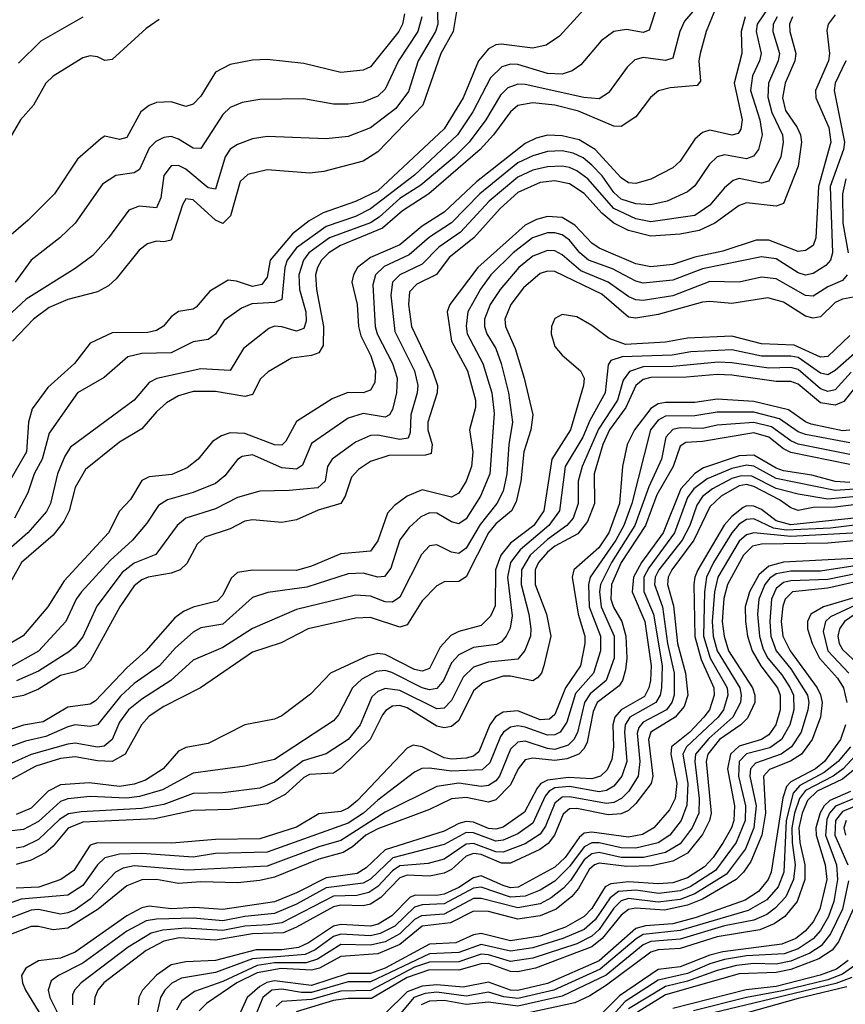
# Model space of a CAD drawing. Header units: inches. Extents: x 990535 to 1117859, y 769386 to 892122.
# Tile 642 of 656: x 1080519 to 1082758, y 830992 to 833662. Entities that reach past the tile are written whole.
import ezdxf

# ---------------------------------------------------------------- set-up
doc = ezdxf.new("R2010")
doc.units = ezdxf.units.IN
doc.header["$MEASUREMENT"] = 0
doc.layers.add('B0883', color=7, linetype='Continuous')

msp = doc.modelspace()

# ---------------------------------------------------------------- linework, layer by layer
at = {"layer": 'B0883', "color": 5}
for points, elevation in [([(1081646.8, 833813.2), (1081653, 833650), (1081646.2, 833630), (1081600, 833550), (1081573, 833467), (1081539, 833421), (1081470, 833369.1), (1081410, 833345), (1081350, 833338.7), (1081190, 833345.6), (1081150, 833338.7), (1081110, 833323.9), (1081090, 833310.9), (1081076, 833290), (1081050, 833202.8), (1081030, 833206.1), (1080970, 833256.8), (1080950, 833266.4), (1080930, 833265.3), (1080910, 833239.8), (1080901.5, 833178.5), (1080890, 833152.2), (1080843.5, 833156.5), (1080814.7, 833145.3), (1080760.4, 833070), (1080717.1, 833022.9), (1080670, 832987.3), (1080536.4, 832903.6), (1080484.6, 832855.4)], 3060), ([(1082395.3, 833744.8), (1082321.9, 833658.1), (1082309.3, 833630), (1082290, 833557.3), (1082270, 833551.5), (1082210, 833559.3), (1082187.1, 833552.9), (1082166.6, 833533.4), (1082116, 833464), (1082090, 833447.6), (1082048.7, 833451.3), (1081890, 833486.2), (1081870, 833486.9), (1081842.9, 833477.1), (1081822.5, 833457.5), (1081783.3, 833390), (1081737.9, 833330), (1081698.1, 833290), (1081606.8, 833213.2), (1081550, 833176.9), (1081493.6, 833126.4), (1081470, 833111.2), (1081358.8, 833070), (1081302.8, 833030), (1081288.7, 833010), (1081276, 832970), (1081278.1, 832930), (1081294.9, 832870), (1081295.6, 832844.4), (1081290, 832824.2), (1081270, 832817.4), (1081230, 832828.8), (1081210, 832830.7), (1081195.1, 832824.9), (1081126, 832770), (1081090, 832710.5), (1081010, 832715.3), (1080891.1, 832688.9), (1080870, 832677.8), (1080829.7, 832630.3), (1080657.3, 832502.7), (1080641.6, 832478.4), (1080621.8, 832430), (1080602.4, 832350), (1080592.1, 832327.9), (1080541.5, 832270), (1080481.7, 832218.3)], 3160), ([(1082050, 833691), (1081982.3, 833617.7), (1081946.9, 833593.1), (1081910, 833585), (1081824.6, 833595.4), (1081810, 833593.5), (1081790, 833582.8), (1081763.2, 833550), (1081722, 833450), (1081670, 833366.1), (1081490, 833198.1), (1081430, 833168.5), (1081342.2, 833137.8), (1081303.6, 833116.4), (1081258.5, 833081.5), (1081198.7, 833010), (1081190, 832963.9), (1081176, 832944), (1081150, 832938.7), (1081106.9, 832953.1), (1081084.5, 832955.5), (1081034.7, 832925.3), (1080998.1, 832881.9), (1080990, 832876.6), (1080949.4, 832870.6), (1080930, 832856.1), (1080909.2, 832830.8), (1080890, 832819.4), (1080866.5, 832813.5), (1080770, 832812.8), (1080710, 832784.5), (1080667.5, 832730), (1080595.7, 832664.3), (1080553.3, 832606.7), (1080542.7, 832570), (1080537.7, 832490), (1080444.3, 832330)], 3120), ([(1082547.9, 833692.1), (1082518.7, 833650), (1082516.3, 833630), (1082529.8, 833570), (1082525.3, 833550), (1082505.7, 833510), (1082500.4, 833470), (1082525.6, 833390), (1082532.3, 833350), (1082522, 833310), (1082508.5, 833291.5), (1082490, 833284.9), (1082430, 833295.8), (1082410.1, 833289.9), (1082389.6, 833270.4), (1082350, 833211.6), (1082330, 833194.7), (1082274.7, 833170), (1082230, 833160.3), (1082190, 833162.3), (1082150, 833175.4), (1082130, 833193.2), (1082098.1, 833238.1), (1082070, 833267.8), (1082047.1, 833287.1), (1082020.1, 833300.1), (1081990, 833306.6), (1081950, 833304.9), (1081910, 833292.5), (1081870, 833273.5), (1081766.5, 833190), (1081690, 833111.1), (1081630, 833072.5), (1081575.5, 833024.5), (1081507.6, 832992.4), (1081484.1, 832970), (1081476.8, 832943.2), (1081482.7, 832830), (1081488.2, 832810), (1081530.3, 832730), (1081542.7, 832690), (1081540.4, 832650), (1081530, 832605.1), (1081522, 832590), (1081510, 832583.6), (1081450, 832593.7), (1081410, 832581.7), (1081310, 832512.3), (1081286.4, 832453.6), (1081270, 832443.1), (1081230, 832446.5), (1081150, 832481.5), (1081122.7, 832477.3), (1081110, 832469.1), (1081075.5, 832424.5), (1081050, 832404), (1080990, 832379.8), (1080920.4, 832359.6), (1080895.5, 832344.5), (1080863.9, 832296.1), (1080824.9, 832250), (1080764.3, 832195.7), (1080686.9, 832110), (1080672.4, 832090), (1080644.8, 832030), (1080570, 831949.3), (1080490, 831903.9)], 3240), ([(1082404.4, 833690), (1082379.9, 833630), (1082363.9, 833570), (1082360.9, 833550), (1082364.6, 833495.4), (1082356.3, 833483.6), (1082282.6, 833477.4), (1082250.8, 833469.2), (1082229.4, 833450.6), (1082190, 833398.5), (1082150, 833372.6), (1082130, 833373), (1082034, 833414), (1081970, 833430), (1081910, 833436.9), (1081870, 833429.6), (1081850, 833412.3), (1081803.8, 833350), (1081767.7, 833310), (1081628.3, 833190), (1081556.8, 833143.2), (1081503.2, 833096.8), (1081389, 833050), (1081357.5, 833030), (1081337.8, 833010), (1081326.4, 832990), (1081321.6, 832970), (1081324, 832930), (1081342.5, 832830), (1081341.9, 832778.1), (1081330, 832758.6), (1081310, 832750.9), (1081255.9, 832744.1), (1081193, 832707), (1081172, 832688), (1081150, 832645.4), (1081130, 832640.4), (1081050, 832653.9), (1080990, 832653.3), (1080950, 832641.6), (1080917.5, 832622.5), (1080890, 832598.8), (1080850, 832552), (1080790, 832515.8), (1080697.9, 832442.1), (1080670, 832393.3), (1080653, 832330), (1080638.9, 832301.1), (1080610, 832263.6), (1080524.6, 832190), (1080490, 832128.4)], 3180), ([(1081705.3, 833694.7), (1081694.7, 833630), (1081661, 833570), (1081612.5, 833430), (1081490, 833303.3), (1081450, 833278.1), (1081343.8, 833250), (1081305.6, 833245.6), (1081190, 833254.7), (1081137.5, 833242.5), (1081116.7, 833223.3), (1081090.9, 833130), (1081070, 833109.1), (1081050, 833117.9), (1080990, 833173.4), (1080970, 833175.8), (1080960.4, 833159.5), (1080930, 833064.3), (1080910, 833059.7), (1080890, 833061.3), (1080865.6, 833054.4), (1080843.4, 833036.6), (1080780.8, 832959.2), (1080760.1, 832939.9), (1080730, 832924.1), (1080650, 832903.1), (1080599, 832881), (1080556.8, 832850), (1080499.7, 832790)], 3080), ([(1082245.9, 833694.1), (1082226.2, 833633.8), (1082210, 833627.2), (1082164.8, 833635.2), (1082129.7, 833630.3), (1082095.6, 833604.4), (1082040.4, 833539.6), (1082016.7, 833523.3), (1081990, 833514.1), (1081950, 833516.2), (1081870, 833540.1), (1081850, 833541.2), (1081826, 833534), (1081796.1, 833503.9), (1081748.2, 833411.8), (1081705.9, 833350), (1081590, 833240.7), (1081470, 833148.6), (1081430, 833128.6), (1081350, 833101.2), (1081270, 833043.6), (1081244.7, 833010), (1081238.1, 832990), (1081230, 832902.8), (1081210, 832895.4), (1081149, 832891), (1081120.8, 832879.2), (1081073.4, 832846.6), (1081050, 832809.2), (1081030, 832794.9), (1080990, 832788.6), (1080930, 832758.9), (1080850, 832756.4), (1080812.8, 832747.2), (1080748.6, 832691.4), (1080676.2, 832650), (1080599.3, 832540.7), (1080580, 832470), (1080558.5, 832430), (1080541.5, 832378.5), (1080504.9, 832310)], 3140), ([(1082614, 833670), (1082606.7, 833650), (1082607, 833630), (1082623.1, 833570), (1082620.4, 833550), (1082594.4, 833490), (1082587.5, 833450), (1082595.4, 833415.4), (1082626.9, 833370), (1082635.9, 833350), (1082638.4, 833330), (1082630, 833265.2), (1082590, 833163.8), (1082570, 833156.1), (1082490, 833165), (1082470, 833158.3), (1082403.4, 833110), (1082361.3, 833090), (1082310, 833080), (1082230, 833075), (1082170, 833090.7), (1082130, 833110), (1082097.1, 833137.1), (1082050, 833190.7), (1082010, 833216.8), (1081970, 833224.8), (1081930, 833220.5), (1081870, 833193), (1081822, 833150), (1081750.3, 833070), (1081683.2, 833016.8), (1081649, 832971), (1081595.7, 832944.3), (1081576.5, 832923.5), (1081573.7, 832890), (1081581.9, 832830), (1081638.2, 832710), (1081651.6, 832670), (1081651.4, 832650), (1081625.5, 832570), (1081625.4, 832550), (1081637.1, 832510), (1081634.7, 832485.3), (1081619.2, 832480.8), (1081520, 832480), (1081470, 832463.4), (1081438, 832442), (1081418.6, 832421.4), (1081401.4, 832370), (1081390, 832350), (1081328, 832332), (1081270, 832305.3), (1081230, 832298.7), (1081150, 832305.2), (1081130, 832301.9), (1081090, 832281), (1081021.2, 832258.8), (1081000.8, 832239.2), (1080972.5, 832187.5), (1080954.4, 832170), (1080930, 832161.3), (1080867.7, 832150), (1080850, 832142.7), (1080830, 832126.7), (1080791, 832070), (1080710, 831923.1), (1080694.5, 831905.5), (1080670, 831893.5), (1080630, 831883.7), (1080570, 831845.9), (1080530, 831829.5), (1080430, 831810.2)], 3280), ([(1082485.9, 833670), (1082475.1, 833630), (1082477.4, 833570), (1082456.7, 833490), (1082477.9, 833390), (1082474.5, 833365.5), (1082467, 833353), (1082450, 833348.4), (1082390, 833362.1), (1082370, 833356.3), (1082350, 833337.6), (1082310, 833278.2), (1082290, 833259.9), (1082230.4, 833229.6), (1082190, 833217.3), (1082170, 833219.2), (1082150, 833232.7), (1082079.4, 833310), (1082036.1, 833336.1), (1081990, 833346.8), (1081950, 833348.4), (1081919.2, 833340.7), (1081890, 833325.9), (1081758, 833222), (1081670, 833139.8), (1081610, 833102.1), (1081550, 833051.6), (1081470, 833017.4), (1081435.5, 832990), (1081424.1, 832970), (1081420.1, 832950), (1081434.3, 832890), (1081437.9, 832830), (1081444.2, 832804.2), (1081471.1, 832750), (1081484.2, 832710), (1081481.9, 832678.1), (1081470, 832657.1), (1081450, 832650.3), (1081409.3, 832650.7), (1081366.7, 832633.3), (1081270, 832572.2), (1081241.2, 832518.8), (1081230, 832508), (1081210, 832508.8), (1081130, 832539.8), (1081090, 832541.4), (1081066.4, 832533.6), (1081041.7, 832518.3), (1081002.7, 832470), (1080973.7, 832446.3), (1080931.3, 832428.7), (1080870, 832422.6), (1080850, 832411.9), (1080819.5, 832360.5), (1080790, 832329.2), (1080759.9, 832270), (1080640.1, 832139.9), (1080595.2, 832070), (1080528.8, 831991.3), (1080466.5, 831953.5)], 3220), ([(1082730, 833674.9), (1082710.7, 833650), (1082707.7, 833632.3), (1082715, 833570), (1082711.7, 833550), (1082676.5, 833470), (1082677.7, 833450), (1082712.5, 833370), (1082718.4, 833330), (1082684.6, 833210), (1082677.7, 833070), (1082670, 833049.9), (1082650, 833036), (1082630, 833033.1), (1082550, 833063.9), (1082515.5, 833064.5), (1082425.6, 833034.4), (1082350, 833018), (1082290, 832998.2), (1082230, 832991.7), (1082190, 832999.8), (1082090, 833042), (1082070, 833055.5), (1082024.6, 833104.6), (1081990, 833125.9), (1081950, 833128.6), (1081920.1, 833119.9), (1081890, 833104.3), (1081761.6, 832990), (1081685.1, 832890), (1081678.6, 832870), (1081690, 832790), (1081733.7, 832710), (1081755.4, 832630), (1081754.8, 832610), (1081738.7, 832550), (1081747.8, 832490), (1081744.5, 832450), (1081729.8, 832410), (1081710, 832378.1), (1081690, 832366.7), (1081610, 832387.1), (1081570, 832369.9), (1081535.6, 832344.4), (1081516.6, 832323.4), (1081490, 832248.2), (1081470, 832221), (1081390, 832213.6), (1081310, 832179.5), (1081270, 832168.1), (1081150, 832169.3), (1081110, 832162.6), (1081092.7, 832147.3), (1081070, 832101), (1081054.8, 832085.2), (1080990, 832069.1), (1080963.1, 832056.9), (1080940.2, 832039.8), (1080861.2, 831950), (1080810, 831904.5), (1080725.1, 831814.9), (1080710, 831805.5), (1080650, 831797.3), (1080582.5, 831757.5), (1080530, 831748.3), (1080470, 831728.6)], 3320), ([(1080897.2, 833662.8), (1080862.3, 833637.7), (1080770, 833553.7), (1080750, 833551.3), (1080730, 833561.3), (1080710, 833564.3), (1080690, 833558.8), (1080610, 833509.2), (1080590.1, 833489.9), (1080556.6, 833430), (1080521.7, 833390), (1080470, 833301.7)], 2980), ([(1081562.1, 833677.9), (1081556.9, 833650), (1081547.4, 833630), (1081470, 833534.2), (1081450, 833524.7), (1081390, 833519), (1081290, 833542.9), (1081190, 833554.1), (1081150, 833552.5), (1081090, 833540.4), (1081050, 833519.5), (1081010, 833454.6), (1080990, 833432.7), (1080970, 833426.5), (1080930, 833438.8), (1080890, 833437.4), (1080870, 833429.4), (1080847.9, 833412.1), (1080810, 833342.9), (1080790, 833337.5), (1080750, 833346.4), (1080740.3, 833339.7), (1080676, 833284), (1080613.7, 833190), (1080542.1, 833117.9), (1080490, 833073.4)], 3020), ([(1081609.4, 833670), (1081598.9, 833630), (1081545.8, 833550), (1081510, 833473.4), (1081490, 833454.2), (1081450, 833437.9), (1081410, 833432.6), (1081370, 833433.2), (1081290, 833447.3), (1081170, 833445.8), (1081122.3, 833437.7), (1081090, 833423.6), (1081070, 833405), (1081010, 833312.6), (1080990, 833313.4), (1080950, 833338.4), (1080930, 833345.3), (1080910, 833342.9), (1080888.4, 833331.6), (1080870, 833313.5), (1080843.9, 833256.1), (1080830, 833247), (1080780.2, 833239.8), (1080744.1, 833215.9), (1080670.1, 833110), (1080627.9, 833070), (1080550.1, 833010), (1080507.4, 832950)], 3040), ([(1082572.7, 833670), (1082562.4, 833650), (1082561.1, 833630), (1082578.9, 833570), (1082575.9, 833550), (1082549.3, 833490), (1082547.7, 833452.3), (1082558.5, 833410), (1082586.9, 833350), (1082589.5, 833330), (1082582.7, 833290), (1082550, 833224.1), (1082530, 833218.5), (1082470, 833231.2), (1082453.7, 833226.3), (1082430, 833206), (1082390, 833159.2), (1082350, 833131.2), (1082230, 833114.1), (1082190, 833121.5), (1082130, 833149.6), (1082059.8, 833230), (1082030, 833252.4), (1082010, 833261), (1081990, 833264.9), (1081950, 833263.4), (1081910, 833253.8), (1081870, 833234.8), (1081792, 833170), (1081714.2, 833085.8), (1081655.3, 833044.7), (1081610, 832999.1), (1081549.9, 832970.1), (1081530, 832950), (1081525.4, 832914.6), (1081536.3, 832816.3), (1081589.5, 832710), (1081598.5, 832670), (1081597.2, 832650), (1081579.6, 832590), (1081577.7, 832542.3), (1081572.5, 832527.5), (1081550, 832523.2), (1081490, 832534.9), (1081470, 832534.1), (1081430, 832516.1), (1081366.8, 832470), (1081353.8, 832450), (1081347.2, 832410), (1081327.7, 832392.3), (1081250, 832384.7), (1081170, 832383.1), (1081110, 832366.4), (1081050, 832335.1), (1080970, 832310), (1080946.1, 832290), (1080888.5, 832211.5), (1080830, 832187.7), (1080797.3, 832162.7), (1080728.6, 832071.4), (1080690, 831987.9), (1080670, 831961.7), (1080652.4, 831947.6), (1080570, 831895), (1080510.7, 831869.3)], 3260), ([(1080690, 833668.6), (1080576.6, 833603.4), (1080515.6, 833544.4)], 2960), ([(1082758.6, 833550), (1082730.5, 833490), (1082727.3, 833470), (1082755, 833330), (1082752.4, 833310), (1082716.8, 833210), (1082723, 833030), (1082717.4, 833010), (1082704.5, 832995.5), (1082670, 832973.3), (1082650, 832969.4), (1082630, 832975.7), (1082570, 833013.2), (1082530, 833019.2), (1082370, 832986), (1082290, 832955.3), (1082210, 832947.4), (1082190, 832952.6), (1082126.2, 832986.2), (1082061.3, 833010), (1082037.4, 833030), (1082010, 833064.4), (1081990, 833078.2), (1081970, 833084), (1081950, 833083.6), (1081909.7, 833070.3), (1081856.8, 833030), (1081796.6, 832970), (1081768.7, 832931.3), (1081733.9, 832870), (1081729.3, 832830.7), (1081732.6, 832810), (1081775.3, 832730), (1081799.2, 832650), (1081805.6, 832594.4), (1081793.8, 832430), (1081768.6, 832370), (1081730, 832308.6), (1081710, 832294.6), (1081690, 832300.3), (1081650, 832324), (1081630, 832324.3), (1081606.7, 832313.3), (1081574.8, 832285.2), (1081550, 832251.1), (1081525.3, 832174.7), (1081507.9, 832152.1), (1081490, 832149.9), (1081450, 832160.5), (1081410, 832159.2), (1081297.4, 832122.7), (1081191.9, 832108.1), (1081150, 832094.7), (1081070, 832022.6), (1081010, 832012.3), (1080990, 832001.1), (1080941.7, 831958.3), (1080898.2, 831910), (1080830, 831861.4), (1080792.5, 831827.5), (1080730, 831749.9), (1080710, 831745.4), (1080670, 831749.4), (1080650, 831744.4), (1080590, 831717.6), (1080534.6, 831705.4), (1080470, 831681.7)], 3340), ([(1082758.9, 833230), (1082749.9, 833190.1), (1082751.2, 833110), (1082765.5, 833030)], 3360), ([(1082762.7, 832970), (1082750, 832954.5), (1082710, 832937.8), (1082670, 832912.3), (1082650, 832913.8), (1082570, 832959.3), (1082530, 832963.4), (1082470, 832950.2), (1082390, 832951.6), (1082290, 832913.3), (1082210, 832900.2), (1082190, 832902), (1082170.5, 832910.5), (1082115, 832950), (1082040.9, 832980.9), (1081990, 833024.1), (1081970, 833034.7), (1081950, 833036.4), (1081910, 833021.1), (1081872.6, 832990), (1081822.3, 832930), (1081795.1, 832890), (1081779.8, 832850), (1081779.5, 832830), (1081785.4, 832810), (1081809.9, 832769.9), (1081824.6, 832730), (1081844.5, 832650), (1081855.4, 832570), (1081845.8, 832510), (1081840.1, 832430), (1081830, 832383.4), (1081812.6, 832350), (1081767.5, 832292.5), (1081730, 832228.5), (1081710, 832214.5), (1081690, 832217.9), (1081650, 832238), (1081630, 832234.7), (1081608.9, 832211.1), (1081550, 832096), (1081530, 832082.2), (1081510, 832083.5), (1081470, 832098.9), (1081430, 832101.5), (1081270, 832062.2), (1081150, 832010.9), (1081070, 831959.6), (1080990, 831925.1), (1080929.3, 831870), (1080850, 831819.2), (1080814.3, 831790), (1080790, 831757), (1080770.1, 831710), (1080748.6, 831691.4), (1080730, 831688.8), (1080670, 831700.1), (1080650, 831697.4), (1080550.7, 831669.3), (1080490, 831641.9)], 3360), ([(1082790, 832911.3), (1082750, 832904.2), (1082730, 832895.4), (1082690, 832855.8), (1082670, 832852.1), (1082650, 832858.3), (1082590, 832896), (1082547.3, 832907.3), (1082450, 832891.9), (1082390, 832898.1), (1082370, 832895.9), (1082250, 832862.8), (1082190, 832852.6), (1082170, 832854.9), (1082097.3, 832917.3), (1081970, 832979.5), (1081950, 832980.4), (1081930, 832973.6), (1081885.3, 832934.7), (1081850.6, 832890), (1081834.6, 832850), (1081836.2, 832830), (1081862.9, 832770), (1081886.7, 832690), (1081910.3, 832590), (1081905, 832550), (1081885.9, 832490), (1081877.7, 832410), (1081865.6, 832354.4), (1081852.2, 832330), (1081810, 832294.4), (1081789.8, 832270.2), (1081730, 832151.2), (1081710, 832138.1), (1081670, 832137.3), (1081650, 832126.9), (1081610, 832086.1), (1081570, 832021.2), (1081550, 832014.9), (1081470, 832040.4), (1081430, 832038.9), (1081301.2, 832010), (1081228.2, 831971.8), (1081150, 831946.8), (1081009.8, 831850.2), (1080910, 831799.5), (1080870, 831773.3), (1080849.3, 831750), (1080804.9, 831670), (1080770, 831650), (1080730, 831652), (1080670, 831663.2), (1080630, 831658.1), (1080562.8, 831637.2), (1080490, 831597.4)], 3380), ([(1082770, 832805.3), (1082710, 832748.2), (1082690, 832746.6), (1082619.2, 832779.1), (1082530, 832783.2), (1082450, 832804.1), (1082330, 832798.4), (1082270, 832787.6), (1082161.3, 832781.3), (1082117, 832797), (1082070, 832832.9), (1082030, 832855.7), (1081990, 832862.2), (1081970, 832851.6), (1081961.1, 832830), (1081960.1, 832810), (1081970, 832775.3), (1081990, 832752.6), (1082040.1, 832710), (1082049.5, 832690), (1082047.8, 832670), (1082012.9, 832550), (1081962.1, 832470), (1081940.7, 832330), (1081913.3, 832290), (1081850, 832242), (1081823.7, 832210), (1081809, 832170), (1081808, 832072), (1081796.1, 832043.9), (1081770, 832019.2), (1081710, 832003.1), (1081687.9, 831992.1), (1081659.5, 831960.5), (1081630, 831902.7), (1081610, 831894.9), (1081590, 831899.6), (1081510, 831940.4), (1081490, 831942.8), (1081462.9, 831937.1), (1081362.1, 831890), (1081307.7, 831832.3), (1081230, 831774.2), (1081210, 831764.9), (1081130, 831749.9), (1081030, 831698.7), (1080970, 831688.4), (1080950, 831678.2), (1080908.3, 831630), (1080860.1, 831599.9), (1080830, 831588.3), (1080790, 831582.5), (1080707.3, 831592.7), (1080630, 831586.4), (1080596.6, 831570), (1080550, 831523.3), (1080510, 831506.6)], 3420), ([(1082790, 832762.6), (1082730, 832710.2), (1082710, 832698.9), (1082690, 832702.9), (1082630, 832745.4), (1082610, 832749.7), (1082530, 832749.4), (1082450, 832766.4), (1082338.9, 832761.1), (1082287.9, 832752.1), (1082152.3, 832747.7), (1082122.1, 832737.9), (1082114.3, 832725.7), (1082106.7, 832650), (1082065.3, 832574.7), (1082046.2, 832530), (1081998.2, 832450), (1081982.7, 832330), (1081953.8, 832290), (1081876.2, 832223.8), (1081850.3, 832189.7), (1081841.4, 832150), (1081854.5, 832045.5), (1081848.7, 832011.3), (1081838.5, 831990), (1081825.4, 831974.6), (1081812.3, 831967.7), (1081750, 831959.1), (1081710, 831939.8), (1081690, 831918), (1081668.2, 831870), (1081650, 831848.1), (1081630, 831844.5), (1081610, 831850.2), (1081528.6, 831891.4), (1081510, 831896.5), (1081486.1, 831893.9), (1081446.8, 831873.2), (1081421.1, 831850), (1081383.4, 831776.6), (1081370, 831760.4), (1081210, 831655.9), (1081130, 831637.4), (1080990, 831618.3), (1080906.3, 831573.7), (1080844.5, 831555.5), (1080808.9, 831551.1), (1080710, 831555.1), (1080650, 831548.7), (1080630, 831541.3), (1080570, 831487.1), (1080530, 831465.5), (1080490, 831460.9)], 3440), ([(1082773.9, 832706.1), (1082730, 832657.9), (1082710, 832653.2), (1082690, 832660.6), (1082630, 832713), (1082610, 832718.8), (1082550, 832717), (1082450, 832731.7), (1082412.8, 832732.8), (1082290, 832721.3), (1082210, 832720.8), (1082172.4, 832707.6), (1082155.6, 832684.4), (1082140, 832630), (1082088.3, 832551.7), (1082043.9, 832450), (1082033.3, 832410), (1082033.6, 832350), (1082019.6, 832310), (1082002.5, 832290), (1081950, 832252.3), (1081902.9, 832210), (1081879.9, 832170), (1081879, 832130), (1081899.7, 832050), (1081905.3, 832010), (1081903.7, 831990), (1081889.1, 831950.9), (1081870, 831927.6), (1081790, 831919.4), (1081750, 831906.1), (1081721.2, 831878.8), (1081690, 831816), (1081670, 831795.2), (1081650, 831792.7), (1081550, 831843), (1081510, 831848.3), (1081490, 831840.4), (1081474.3, 831825.7), (1081441.9, 831750), (1081410, 831709.6), (1081350, 831671.2), (1081287.9, 831652.1), (1081210, 831594.5), (1081170, 831577.7), (1081070, 831565), (1080990, 831563), (1080910, 831533.8), (1080850, 831522.9), (1080686, 831514), (1080651.6, 831508.4), (1080627, 831493), (1080570, 831438.6), (1080530, 831419), (1080510, 831415.5)], 3460), ([(1082790, 832671.7), (1082753.3, 832626.7), (1082730, 832616.3), (1082690, 832622.6), (1082630, 832673.2), (1082610, 832680.6), (1082570, 832680.9), (1082450, 832697.8), (1082410, 832700), (1082327.4, 832692.6), (1082230, 832691.5), (1082210, 832686.4), (1082190, 832670), (1082162.2, 832610), (1082118.4, 832550), (1082100.6, 832510), (1082076.9, 832430), (1082077.2, 832350), (1082058.8, 832301.2), (1082032.4, 832267.6), (1081970, 832234.3), (1081950, 832217.8), (1081925.9, 832190), (1081917.1, 832170), (1081917.2, 832130), (1081947.1, 832050), (1081959.2, 831990), (1081940.4, 831910), (1081933.8, 831890), (1081923.4, 831876.6), (1081910, 831869.3), (1081850, 831881.7), (1081830, 831881.5), (1081776.1, 831863.9), (1081750, 831841.6), (1081710, 831761.5), (1081690, 831744.6), (1081670, 831741.2), (1081650, 831745.5), (1081570, 831796), (1081550, 831801.8), (1081530, 831800.2), (1081511.6, 831788.4), (1081503.3, 831776.7), (1081469.5, 831710), (1081388.6, 831631.4), (1081370, 831618.4), (1081305.1, 831614.9), (1081290, 831607.1), (1081239, 831561), (1081190, 831535.6), (1081090, 831520), (1080990, 831517.3), (1080885.6, 831494.4), (1080690, 831485.2), (1080651.1, 831468.9), (1080610, 831420.4), (1080590, 831403.4), (1080550, 831382.3), (1080510, 831371.2)], 3480), ([(1082770, 832549), (1082750, 832547.3), (1082665.2, 832565.2), (1082650, 832571.1), (1082603.9, 832603.9), (1082510, 832626.4), (1082410, 832632.6), (1082350, 832623.8), (1082270, 832623.5), (1082250, 832620.2), (1082230, 832607.5), (1082186.3, 832550), (1082166.3, 832510), (1082153.4, 832450), (1082145.2, 832350), (1082116.7, 832270), (1082089.8, 832230), (1082021.7, 832170), (1082017.2, 832150), (1082033.7, 832050), (1082051.2, 831990), (1082051.2, 831970), (1082039.5, 831910), (1081998.6, 831850), (1081970, 831777.2), (1081955.3, 831764.7), (1081930, 831762.7), (1081870, 831787.4), (1081830, 831784.2), (1081809.1, 831770.9), (1081794.2, 831750), (1081764, 831676), (1081750, 831664.5), (1081730, 831659.2), (1081690, 831656.5), (1081670, 831659.8), (1081610, 831689.7), (1081586, 831694), (1081570, 831686.5), (1081435.4, 831544.6), (1081410, 831524), (1081390, 831514.6), (1081330, 831507.9), (1081270, 831471.6), (1081170, 831440.6), (1081050, 831438.5), (1080931.3, 831428.7), (1080730, 831429.3), (1080710, 831423.3), (1080665.8, 831354.2), (1080631.2, 831330), (1080570.8, 831309.2), (1080510, 831306.9)], 3520), ([(1082770, 832514.2), (1082650, 832537), (1082630, 832544.3), (1082579.2, 832579.2), (1082510, 832597.2), (1082410, 832597.2), (1082350, 832587.8), (1082270, 832586.4), (1082250, 832576.1), (1082229.8, 832550), (1082178.7, 832350), (1082157.1, 832290), (1082135.6, 832250), (1082066.2, 832150), (1082061.3, 832130), (1082063.5, 832070), (1082094.1, 831990), (1082094, 831950), (1082074.8, 831890), (1082025.9, 831834.1), (1082002.8, 831757.2), (1081984.5, 831730), (1081970, 831722.2), (1081950, 831721.7), (1081890, 831742.9), (1081870, 831746.6), (1081850, 831742.8), (1081830.7, 831729.3), (1081822.5, 831717.5), (1081793.8, 831646.2), (1081772.7, 831627.3), (1081690, 831624.3), (1081630, 831632.2), (1081609.3, 831630.7), (1081590, 831620.9), (1081490, 831544.8), (1081451.5, 831510), (1081410, 831482.7), (1081190, 831404.4), (1081050, 831400.3), (1080990, 831391), (1080850, 831400.7), (1080790, 831398.8), (1080750, 831389.1), (1080730.1, 831370), (1080690, 831313.4), (1080650, 831287.9), (1080523.7, 831276.3), (1080470, 831257.7)], 3540), ([(1082770, 832483.2), (1082630, 832511.1), (1082610, 832519.6), (1082557.6, 832557.6), (1082510, 832569.7), (1082410, 832562.4), (1082370, 832553.1), (1082310, 832555), (1082290, 832550.6), (1082270.6, 832529.4), (1082259.6, 832470), (1082225.1, 832394.9), (1082187.1, 832290), (1082123.7, 832190), (1082094.2, 832130), (1082091.1, 832110), (1082095.4, 832070), (1082130.7, 831990), (1082130.6, 831930), (1082109.3, 831870), (1082066.1, 831833.9), (1082050.9, 831810), (1082031.1, 831728.9), (1082021.3, 831710), (1082005.8, 831694.2), (1081970, 831683), (1081950, 831685.4), (1081890, 831705.6), (1081870, 831702.6), (1081850, 831683.7), (1081820.2, 831610), (1081810, 831597.4), (1081790, 831584.7), (1081770, 831582.1), (1081710, 831591.8), (1081650, 831582.4), (1081510, 831512.5), (1081390, 831436), (1081330, 831418.6), (1081190, 831366.1), (1080975.1, 831355.1), (1080830, 831367.4), (1080799.4, 831360.6), (1080779.2, 831350), (1080710, 831277.1), (1080670, 831248.2), (1080650, 831239.3), (1080630, 831236.4), (1080570, 831248.9), (1080550, 831247), (1080470, 831216.6)], 3560), ([(1082770, 832455.5), (1082610, 832487.9), (1082590, 832497.9), (1082550, 832530.1), (1082510, 832541.4), (1082370, 832518.1), (1082325.1, 832514.9), (1082310, 832505.8), (1082291.1, 832450), (1082246.8, 832373.2), (1082216.1, 832290), (1082149.6, 832190), (1082124, 832130), (1082121.8, 832090), (1082128.9, 832068.9), (1082151.9, 832030), (1082162.7, 831990), (1082165.5, 831930), (1082161.5, 831898.5), (1082153.8, 831870), (1082144.3, 831855.7), (1082085, 831810), (1082074.2, 831785.8), (1082057.9, 831702.1), (1082050, 831685.4), (1082035.1, 831670), (1082002.5, 831657.5), (1081970, 831652.4), (1081910, 831659.6), (1081890, 831654.9), (1081870.8, 831630), (1081850, 831586.5), (1081810, 831546.4), (1081790, 831539.6), (1081730, 831552.7), (1081690, 831549.3), (1081630, 831520.3), (1081490, 831467.9), (1081457.8, 831450), (1081421.7, 831418.3), (1081396.5, 831403.5), (1081330, 831385.6), (1081210, 831336), (1081170, 831327.1), (1081110, 831321.2), (1081010, 831324.1), (1080950, 831319), (1080890, 831330.3), (1080850, 831329), (1080810, 831313.3), (1080731.6, 831250), (1080650, 831198.5), (1080610, 831193.8), (1080570, 831203), (1080550, 831202.8), (1080490, 831178.8)], 3580), ([(1082770, 832407.1), (1082729.9, 832409.9), (1082667.1, 832427.1), (1082590, 832438.5), (1082570, 832445.3), (1082510, 832481.2), (1082470, 832478.9), (1082373.1, 832446.9), (1082350, 832431.6), (1082312.1, 832390), (1082264.2, 832270), (1082204.6, 832190), (1082183.1, 832150), (1082179.6, 832110), (1082213.7, 832030), (1082230.8, 831910), (1082229, 831870), (1082225.3, 831850), (1082213.3, 831826.7), (1082150.1, 831789.9), (1082132.4, 831770), (1082127, 831750), (1082128.8, 831690), (1082124.6, 831655.4), (1082112.2, 831627.8), (1082094.3, 831610), (1082070, 831603.3), (1082007.1, 831607.1), (1081950, 831599.9), (1081932.1, 831590), (1081922.4, 831577.6), (1081887.4, 831512.6), (1081830, 831472), (1081810, 831466.7), (1081790, 831468), (1081750, 831486), (1081730, 831487), (1081710, 831481.6), (1081670, 831461.2), (1081510, 831410.8), (1081458.4, 831361.6), (1081433.9, 831346.1), (1081350, 831335), (1081270, 831294), (1081210, 831269.2), (1081070, 831248.9), (1080993.7, 831253.7), (1080930, 831250.6), (1080870, 831257.5), (1080850, 831253.1), (1080810, 831231.3), (1080670, 831133.1), (1080630, 831117.1), (1080570, 831109.3), (1080536.3, 831090), (1080524.6, 831070), (1080527.1, 831050), (1080535.2, 831030), (1080596.8, 830930)], 3620), ([(1082810, 832390.1), (1082730, 832385.3), (1082570, 832417.3), (1082510, 832450.7), (1082490, 832453.7), (1082450, 832444.4), (1082383.3, 832416.7), (1082346.6, 832390), (1082330, 832365.7), (1082294.8, 832270), (1082224.5, 832175.5), (1082211.5, 832150), (1082211.4, 832111.4), (1082237.7, 832050), (1082260.9, 831910), (1082259.5, 831850), (1082255.4, 831830), (1082243.9, 831810), (1082173.7, 831770), (1082160.8, 831750), (1082158.5, 831730), (1082165.1, 831650), (1082151.4, 831610), (1082130, 831583.2), (1082110, 831571.5), (1082090, 831568.2), (1082010, 831582), (1081970, 831578.7), (1081954.9, 831570), (1081944.2, 831555.8), (1081910, 831482.5), (1081870, 831454.1), (1081830, 831437.2), (1081810, 831434), (1081750, 831456.4), (1081730, 831457.1), (1081670, 831425.3), (1081530.8, 831389.2), (1081470, 831331.3), (1081450, 831320.1), (1081350, 831307.6), (1081270, 831262.8), (1081210, 831237.5), (1081130, 831230.1), (1081070, 831218.4), (1080990, 831225.1), (1080890, 831222.5), (1080862.4, 831217.6), (1080810, 831190.2), (1080690, 831102.8), (1080624.5, 831070), (1080605, 831055), (1080596.5, 831030), (1080601.4, 831010), (1080690.6, 830830.6)], 3640), ([(1082827.2, 832372.8), (1082710, 832361.9), (1082630, 832375.1), (1082570, 832390.6), (1082504.2, 832424.2), (1082474.8, 832425.2), (1082450, 832417.3), (1082397.3, 832390), (1082370, 832368.6), (1082355, 832345.1), (1082335.8, 832290), (1082315.4, 832250), (1082251.6, 832170), (1082242.2, 832150), (1082240.3, 832130), (1082262.4, 832070), (1082275.6, 831970), (1082293.9, 831890), (1082293.7, 831830), (1082287.6, 831810), (1082272.5, 831790), (1082210, 831756.5), (1082197.8, 831742.2), (1082193.3, 831726.6), (1082200.2, 831650), (1082196.4, 831610), (1082170.7, 831570), (1082150.5, 831549.5), (1082130, 831539.1), (1082110, 831535.9), (1082010, 831554.7), (1081990, 831553.4), (1081970, 831537.1), (1081945.2, 831474.8), (1081930, 831452.8), (1081890, 831427.1), (1081830, 831404.5), (1081810, 831405), (1081750, 831428), (1081730, 831425.9), (1081670, 831385), (1081626.6, 831373.4), (1081550, 831366.8), (1081530, 831353.4), (1081490, 831311.3), (1081465.5, 831294.5), (1081433.3, 831286.7), (1081370, 831285.3), (1081230, 831213), (1081193.3, 831206.7), (1081130, 831203.9), (1081070, 831191.7), (1080970, 831198.5), (1080907.2, 831192.8), (1080875.7, 831184.3), (1080813.1, 831146.9), (1080685.5, 831050), (1080667.9, 831030), (1080662.7, 831017.3), (1080662.3, 830990)], 3660), ([(1082845.4, 832354.6), (1082730, 832340.2), (1082670, 832339.4), (1082630, 832331), (1082610, 832338), (1082579.5, 832359.5), (1082510, 832396.4), (1082490, 832401.1), (1082470, 832398.1), (1082421.2, 832370), (1082390, 832341), (1082347, 832250), (1082287.1, 832170), (1082277.2, 832150), (1082275.8, 832130), (1082291.9, 832071.9), (1082302.3, 831970), (1082324, 831890), (1082330.7, 831830), (1082320.6, 831799.4), (1082296.6, 831770), (1082230.3, 831729.7), (1082224.2, 831710), (1082236.1, 831610), (1082231.3, 831590), (1082190, 831536), (1082170, 831517.2), (1082150, 831507.9), (1082114.9, 831505.1), (1082030, 831522.5), (1082010, 831521.3), (1081992.5, 831507.5), (1081969.4, 831450.6), (1081952.1, 831427.9), (1081929.1, 831411), (1081850, 831374.5), (1081825.7, 831374.3), (1081770, 831397.6), (1081750, 831401), (1081730, 831393.6), (1081690, 831356.8), (1081670, 831347.7), (1081630, 831339.5), (1081570, 831341.5), (1081550, 831334.9), (1081498.4, 831281.6), (1081470, 831263.4), (1081450, 831258.7), (1081390, 831260.1), (1081370, 831256.3), (1081270, 831200.4), (1081234.3, 831185.7), (1081150, 831182.3), (1081050, 831165.4), (1080951.5, 831171.5), (1080910, 831163), (1080862.1, 831137.9), (1080747, 831050), (1080731.2, 831030), (1080722.9, 831010), (1080721.2, 830990)], 3680), ([(1082790, 832311.2), (1082610, 832291.9), (1082570, 832303), (1082530, 832333.8), (1082510, 832342.9), (1082490, 832343.5), (1082481, 832339), (1082450, 832315), (1082429.3, 832290.7), (1082357.5, 832170), (1082350, 832150), (1082346.6, 832130), (1082349.3, 831989.3), (1082366.9, 831926.9), (1082401.5, 831850), (1082402.4, 831830), (1082389.5, 831790), (1082374.4, 831770), (1082336.2, 831730), (1082286.4, 831690), (1082284.5, 831670), (1082301.2, 831590), (1082296.2, 831550), (1082281.2, 831518.8), (1082238.1, 831470), (1082207.6, 831452.4), (1082170, 831445), (1082070, 831458.5), (1082050, 831455.8), (1082035.6, 831444.4), (1081998.4, 831390), (1081970, 831363.2), (1081870.7, 831309.3), (1081850, 831307.7), (1081830, 831313.4), (1081770, 831339.6), (1081750, 831335), (1081710, 831308.4), (1081670, 831290), (1081650, 831286.3), (1081592.7, 831287.3), (1081578.1, 831281.9), (1081528.3, 831231.7), (1081491.2, 831208.8), (1081470, 831203.7), (1081390, 831208.2), (1081370, 831203.8), (1081301.9, 831158.1), (1081274.7, 831145.3), (1081230, 831139.3), (1081160.8, 831139.2), (1081050, 831110), (1080970, 831106.4), (1080930, 831098.2), (1080890, 831070.9), (1080852.6, 831030), (1080842.6, 831010), (1080840.1, 830990)], 3720), ([(1082790, 832291.9), (1082717, 832283), (1082597.4, 832277.4), (1082563.1, 832283.1), (1082510, 832308.6), (1082490, 832306.1), (1082470, 832293.6), (1082449.5, 832270.5), (1082400.5, 832190), (1082381.5, 832150), (1082375.9, 832110), (1082373.1, 831990), (1082391.2, 831930), (1082437.5, 831850), (1082439, 831830), (1082427.2, 831790), (1082413.2, 831770), (1082327.3, 831690), (1082317.4, 831670), (1082330.3, 831590), (1082328.3, 831531.7), (1082312.9, 831490), (1082282.2, 831450), (1082250, 831429.4), (1082190, 831415.2), (1082150, 831416.4), (1082090, 831429.7), (1082070, 831429.4), (1082050, 831418.6), (1082010, 831365.1), (1081970, 831325.8), (1081930, 831301.3), (1081890, 831284.9), (1081850, 831282.5), (1081770, 831309.5), (1081750, 831306.8), (1081670, 831264.3), (1081610, 831261.2), (1081590, 831255.4), (1081536.1, 831203.9), (1081496.8, 831183.2), (1081470, 831177.7), (1081390, 831182.2), (1081370, 831175.6), (1081320.4, 831139.6), (1081293.5, 831126.5), (1081150, 831114.8), (1081050, 831078.1), (1080957.7, 831062.3), (1080931.3, 831048.7), (1080913, 831030), (1080901.3, 831010), (1080891.8, 830970)], 3740), ([(1082810, 832271.4), (1082610, 832260.7), (1082510, 832270.3), (1082490, 832265.3), (1082470, 832248.1), (1082411.9, 832150), (1082402.8, 832110), (1082396.6, 832030), (1082399.5, 831990), (1082410.3, 831950), (1082471.9, 831850), (1082475.6, 831830), (1082473.4, 831810), (1082452.5, 831770), (1082387.2, 831712.8), (1082351.7, 831670), (1082349.9, 831650), (1082361.8, 831550), (1082360.1, 831510), (1082342.8, 831470), (1082310, 831426.4), (1082270, 831402.9), (1082210.7, 831389.3), (1082150, 831389.7), (1082090, 831402.9), (1082070, 831400), (1082050, 831383.2), (1082012.9, 831327.1), (1081993.6, 831306.4), (1081960, 831280), (1081930, 831264.4), (1081870, 831253.5), (1081770, 831279), (1081750, 831278.2), (1081670, 831236.3), (1081608.4, 831231.6), (1081590, 831221.3), (1081550, 831182.9), (1081510, 831160.8), (1081470, 831151.6), (1081390, 831153.5), (1081326.2, 831113.8), (1081295.6, 831104.4), (1081210, 831103.7), (1081163.3, 831096.7), (1081070, 831053.6), (1080993.6, 831026.4), (1080958.9, 831001.1), (1080944.4, 830975.6)], 3760), ([(1082790.3, 832249.7), (1082710, 832242.4), (1082530, 832239.3), (1082506.3, 832233.7), (1082481.3, 832210), (1082437.9, 832130), (1082428.2, 832091.8), (1082424, 832030), (1082429, 831990), (1082441.1, 831950), (1082505.8, 831850), (1082512.3, 831830), (1082512.2, 831810), (1082492.6, 831767.4), (1082474.6, 831750), (1082416.8, 831710), (1082385.3, 831670), (1082380.6, 831650), (1082394, 831510), (1082389.2, 831490), (1082370, 831451.8), (1082330, 831401.6), (1082290, 831379.4), (1082232.5, 831367.5), (1082165.5, 831365.5), (1082090, 831374), (1082077.8, 831370), (1082063, 831357), (1082034.2, 831305.8), (1082016, 831284), (1081973.5, 831250), (1081930, 831231.5), (1081870, 831222.7), (1081790, 831243.6), (1081750, 831244.6), (1081687.6, 831212.4), (1081610, 831203.5), (1081550, 831154.1), (1081490, 831128.4), (1081390, 831121.4), (1081332.2, 831090), (1081310, 831084.2), (1081228.4, 831088.4), (1081162.7, 831077.3), (1081108.1, 831050), (1081026.1, 830993.9), (1081006.2, 830973.8)], 3780), ([(1082850, 832204.1), (1082590, 832190.4), (1082550, 832180), (1082523.5, 832156.5), (1082497.4, 832110), (1082486.4, 832070), (1082487.1, 832030), (1082492.3, 831990), (1082505.1, 831950), (1082528.5, 831910), (1082573.3, 831850), (1082581.1, 831830), (1082581.4, 831790), (1082569.6, 831750), (1082550, 831722.8), (1082530, 831710), (1082470, 831691.8), (1082446.2, 831670), (1082437.9, 831630), (1082457, 831530), (1082455.2, 831490), (1082449, 831470), (1082426.4, 831430), (1082399.5, 831390), (1082375.4, 831364.6), (1082330, 831334.7), (1082290, 831320.8), (1082250, 831318.3), (1082170, 831323.5), (1082121.7, 831318.3), (1082106.2, 831310), (1082070, 831251.1), (1082050, 831229.4), (1081999.4, 831200.6), (1081930, 831176.2), (1081850, 831164), (1081770, 831183.6), (1081750, 831179.7), (1081701.3, 831158.7), (1081630, 831154.5), (1081510, 831089.7), (1081470, 831075.5), (1081410, 831074.8), (1081310, 831042.3), (1081210, 831054.8), (1081189.4, 831050.6), (1081170, 831040.2), (1081136.1, 831010), (1081109, 830950)], 3820), ([(1082790, 832181.9), (1082690, 832166.6), (1082610, 832166.1), (1082570, 832158.9), (1082552.9, 832147.1), (1082539.7, 832130), (1082522.7, 832090), (1082519.9, 832050), (1082524.8, 831990), (1082534.9, 831954.8), (1082547.9, 831930), (1082585.5, 831885.5), (1082608.1, 831850), (1082617.1, 831830), (1082618.3, 831790), (1082607.6, 831750), (1082584.8, 831710), (1082552.6, 831687.4), (1082489.5, 831670.5), (1082469.6, 831650), (1082467.6, 831610), (1082487.3, 831530), (1082485.7, 831490), (1082461.6, 831430), (1082405.4, 831354.6), (1082336.9, 831310), (1082310, 831299), (1082252.3, 831292.3), (1082190, 831301.5), (1082142.8, 831297.2), (1082119.7, 831280.3), (1082079, 831221), (1082050, 831194.6), (1081991.6, 831170), (1081910, 831144.6), (1081850, 831135.5), (1081770, 831154.1), (1081710, 831132.3), (1081630, 831128.3), (1081470, 831052.1), (1081410, 831052.4), (1081310, 831023.6), (1081283.4, 831023.4), (1081230, 831033), (1081202.9, 831030), (1081178, 831010), (1081162.5, 830970)], 3840), ([(1082790, 832160.3), (1082710, 832144), (1082610, 832140.5), (1082590, 832135.6), (1082570, 832119), (1082557.5, 832090), (1082553.1, 832030), (1082555.7, 831990), (1082570.4, 831950), (1082610, 831901), (1082654.7, 831830), (1082658.5, 831810), (1082656.3, 831790), (1082637.8, 831730), (1082611.7, 831690), (1082583.7, 831670), (1082514.4, 831645.6), (1082500.2, 831630), (1082498.6, 831610), (1082515.6, 831530), (1082510, 831469.9), (1082486.8, 831413.2), (1082435.3, 831344.7), (1082350, 831290.8), (1082310, 831275.7), (1082250, 831268.2), (1082170, 831278.6), (1082150, 831271.9), (1082130, 831252), (1082090, 831194.2), (1082070, 831176.2), (1082030, 831156), (1081910, 831116.4), (1081850, 831107.9), (1081790, 831125.7), (1081770, 831127.4), (1081710, 831107), (1081630, 831105.9), (1081590, 831092.2), (1081470, 831029.3), (1081390, 831027.3), (1081310, 831004.8), (1081230, 830999.4), (1081214.3, 830985.7)], 3860), ([(1082790, 832138.7), (1082710, 832120.4), (1082614.8, 832110), (1082594.7, 832090), (1082588.5, 832071.5), (1082583.9, 832030), (1082588.2, 831990), (1082607.9, 831950), (1082680.9, 831850), (1082690.6, 831830.6), (1082694.4, 831810), (1082690, 831770), (1082667.3, 831710), (1082638.4, 831670), (1082609.2, 831650.9), (1082552, 831628), (1082536.2, 831610), (1082540.8, 831510), (1082531.2, 831450), (1082501, 831379), (1082481.9, 831350), (1082462.1, 831330), (1082370, 831276.6), (1082330, 831260.2), (1082267.3, 831247.3), (1082190, 831251.9), (1082170, 831249), (1082150, 831233.1), (1082098.6, 831170), (1082070, 831147.5), (1081917.5, 831090), (1081870, 831079.6), (1081850, 831080.9), (1081790, 831101.9), (1081770, 831101.8), (1081710, 831083.9), (1081630, 831085.1), (1081570, 831064.2), (1081473, 831007), (1081410, 831007.7), (1081370, 831001.8), (1081268.4, 830971.5)], 3880), ([(1082790, 832096.7), (1082698.6, 832070), (1082663.9, 832050), (1082654.9, 832030), (1082655.3, 832010), (1082667.9, 831970), (1082687.3, 831930), (1082736.3, 831876.3), (1082752.5, 831850), (1082761.6, 831810)], 3920), ([(1082785.6, 832074.4), (1082717.5, 832042.5), (1082703.9, 832030), (1082697.6, 832002.4), (1082710.4, 831950), (1082767.5, 831890)], 3940), ([(1082784, 832050), (1082755.7, 832030), (1082742.2, 832010), (1082737.3, 831990), (1082740.8, 831970), (1082750, 831954.3), (1082793.1, 831913.1)], 3960), ([(1082758.4, 831750), (1082744.6, 831710), (1082701.3, 831650), (1082676.7, 831630), (1082610, 831595.3), (1082597.9, 831582.1), (1082588.3, 831551.7), (1082556.6, 831350), (1082548.8, 831330), (1082522.2, 831297.8), (1082485.8, 831274.2), (1082353.4, 831226.6), (1082290.1, 831209.9), (1082215.9, 831204.1), (1082190, 831196.8), (1082090, 831109.5), (1081950, 831047.7), (1081870, 831029.1), (1081849.6, 831029.6), (1081790, 831051.7), (1081721.8, 831038.2), (1081650, 831044.5), (1081610, 831041), (1081570, 831025), (1081510, 830966.8)], 3920), ([(1082772, 831690), (1082738.3, 831650), (1082700, 831620), (1082634.7, 831585.3), (1082616, 831564), (1082597, 831490), (1082590.5, 831350), (1082575.8, 831310), (1082545.2, 831274.8), (1082494.2, 831245.8), (1082310, 831192.2), (1082210, 831180.5), (1082190.8, 831169.2), (1082093.4, 831086.6), (1081967.1, 831030), (1081870, 831007.6), (1081831.4, 831011.4), (1081790, 831024.2), (1081730, 831013.6), (1081650, 831024.6), (1081618.8, 831021.2), (1081587.9, 831010), (1081552.6, 830967.4)], 3940), ([(1082807.1, 831690), (1082752.2, 831630), (1082724.4, 831610), (1082650, 831571.6), (1082633.5, 831550), (1082619.4, 831510), (1082612.8, 831470), (1082613.2, 831430), (1082621.5, 831370), (1082617.4, 831330), (1082596.6, 831283.4), (1082567.8, 831252.2), (1082544.5, 831235.5), (1082510, 831219.7), (1082430, 831204.2), (1082310, 831168), (1082230, 831162.2), (1082210, 831152.6), (1082109.4, 831070.6), (1081990, 831013.3), (1081870, 830986.1), (1081790, 830997.4), (1081730, 830991.3), (1081670, 831002.3), (1081630, 831000.2), (1081608.1, 830990)], 3960), ([(1082783.9, 831630), (1082750, 831602.3), (1082681.1, 831570), (1082655.5, 831544.5), (1082640.2, 831510), (1082631.6, 831470), (1082634.3, 831430), (1082648.2, 831370), (1082648.1, 831330), (1082626.8, 831270), (1082593.9, 831230), (1082564.6, 831210), (1082526, 831194), (1082410, 831174.8), (1082310, 831142.9), (1082250, 831139.6), (1082230, 831133.4), (1082110, 831043.5), (1082065.4, 831014.6), (1082024.4, 830995.6), (1081870, 830962.4)], 3980), ([(1082771.6, 831568.4), (1082715.8, 831544.2), (1082699.9, 831530), (1082689.1, 831510.9), (1082677.7, 831470), (1082678.2, 831450), (1082703.3, 831370), (1082707.1, 831330), (1082688.8, 831250), (1082670, 831215.2), (1082648.9, 831190), (1082623.3, 831170), (1082585.7, 831154.3), (1082425.8, 831134.2), (1082390, 831125.3), (1082310, 831093.2), (1082250, 831085.6), (1082145.7, 831014.3), (1082090, 830959.1)], 4020), ([(1082787.8, 831552.2), (1082730.7, 831529.3), (1082714.4, 831510), (1082707.1, 831492.9), (1082703.7, 831450), (1082733.3, 831370), (1082736.7, 831330), (1082726.5, 831270), (1082712.4, 831230), (1082690, 831191.8), (1082670.4, 831169.6), (1082630, 831142.1), (1082591.4, 831128.6), (1082490, 831122.8), (1082430, 831113.3), (1082390, 831101.6), (1082330, 831075.5), (1082250, 831057.2), (1082160.6, 830999.4), (1082094.4, 830925.6)], 4040), ([(1082817.4, 831542.6), (1082750, 831514.7), (1082730.6, 831490), (1082729.3, 831450), (1082764.2, 831370)], 4060), ([(1082759.8, 831490), (1082754, 831470), (1082758.3, 831450)], 4080), ([(1082766.4, 831326.4), (1082750.2, 831250), (1082717.7, 831182.3), (1082692.2, 831150), (1082661, 831130), (1082610, 831108.3), (1082570, 831100.9), (1082510, 831102), (1082463, 831097), (1082410, 831083.6), (1082330, 831054), (1082270, 831040.2), (1082170, 830979.6)], 4060), ([(1082779.1, 831250), (1082738.8, 831161.2), (1082721.7, 831138.3), (1082685.4, 831114.6), (1082610, 831086), (1082570, 831078), (1082470, 831074), (1082270, 831017.6), (1082194.1, 830970)], 4080), ([(1082764.9, 831110), (1082733.3, 831086.7), (1082689.8, 831070.2), (1082570, 831040.2), (1082489.2, 831030.8), (1082290, 830980)], 4120), ([(1082783, 831097), (1082750, 831072.9), (1082710, 831058.4), (1082587.7, 831027.7), (1082490, 831010.1), (1082346, 830974)], 4140), ([(1082775.6, 831064.4), (1082732, 831048), (1082377.3, 830962.7)], 4160), ([(1082761.4, 831038.6), (1082630, 831007.7), (1082491.3, 830968.7)], 4180)]:
    msp.add_lwpolyline(points, dxfattribs=dict(at, elevation=elevation))

doc.saveas('drawing.dxf')
